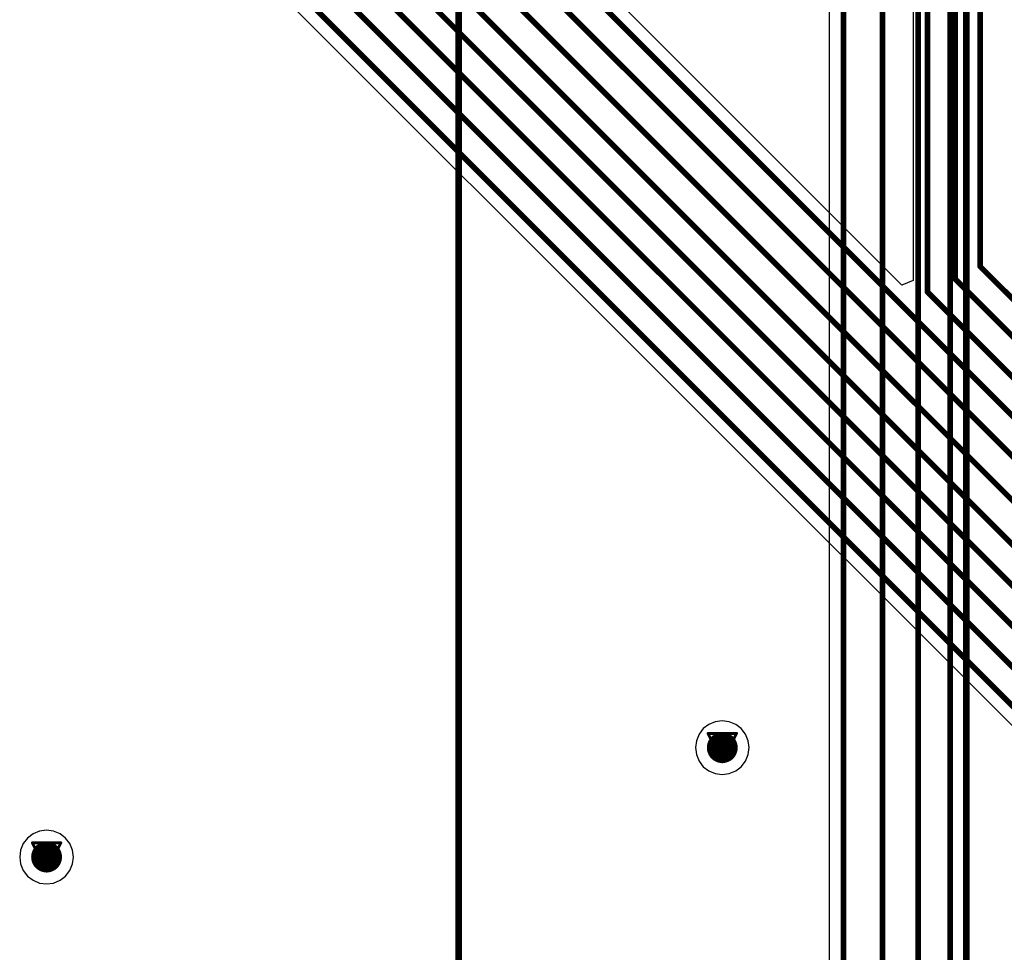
# Model space of a CAD drawing. Header units: millimetres. Extents: x 138 to 555, y 26 to 334.
# Tile 496 of 656: x 308 to 326, y 129 to 145. Entities that reach past the tile are written whole.
import ezdxf

# ---------------------------------------------------------------- set-up
doc = ezdxf.new("R2010")
doc.units = ezdxf.units.MM
for name, color, linetype in [('BottomLayer', 5, 'Continuous'), ('DrillDrawing', 1, 'Continuous'), ('Mechanical27', 56, 'Continuous'), ('MidLayer1', 16, 'Continuous'), ('MidLayer2', 76, 'Continuous'), ('MidLayer3', 90, 'Continuous'), ('MidLayer4', 156, 'Continuous'), ('MultiLayer', 9, 'Continuous'), ('TopLayer', 1, 'Continuous'), ('TopOverlay', 2, 'Continuous'), ('ViaHoleLayer', 16, 'Continuous')]:
    doc.layers.add(name, color=color, linetype=linetype)

# ---------------------------------------------------------------- blocks, each defined once
blk = doc.blocks.new('CON_SAMTEC_QSH_030_01_F_D_A_LCD_MB1230_505')
at = {"layer": 'Mechanical27', "const_width": 0.01}
for points in [[(-45.25, 72.6), (-45.25, -7.4)], [(-36.25, 68.85), (-36.25, -3.65)]]:
    blk.add_lwpolyline(points, dxfattribs=at)
at = {"layer": 'TopOverlay', "const_width": 0.12}
for points in [[(-45.3, 72.6), (-45.3, -7.4)], [(-36.25, 68.85), (-36.25, -3.65)]]:
    blk.add_lwpolyline(points, dxfattribs=at)

msp = doc.modelspace()

# ---------------------------------------------------------------- linework, layer by layer
at = {"layer": 'BottomLayer'}
for p, q in [((322.676, 164.894), (322.676, 77.923)), ((325.087, 104.623), (325.087, 157.829))]:
    msp.add_line(p, q, dxfattribs=at)
at = {"layer": 'BottomLayer', "const_width": 0.1}
for points in [[(322.931, 77.483), (322.931, 165.329)], [(324.832, 104.182), (324.832, 157.829)], [(324.261, 85.132), (324.261, 157.512)], [(323.625, 82.557), (323.625, 157.236)]]:
    msp.add_lwpolyline(points, dxfattribs=at)
at = {"layer": 'BottomLayer', "const_width": 0.275}
for points in [[(320.632, 132.187, 1), (320.907, 132.187, 1)], [(308.589, 130.237, 1), (308.864, 130.237, 1)]]:
    msp.add_lwpolyline(points, format="xyb", close=True, dxfattribs=at)
at = {"layer": 'DrillDrawing', "const_width": 0.0508}
for points in [[(320.515, 132.441), (321.023, 132.441)], [(320.515, 132.441), (320.769, 131.933)], [(320.617, 132.34), (320.922, 132.34)], [(320.617, 132.34), (320.769, 132.035)], [(320.769, 131.933), (321.023, 132.441)], [(320.769, 132.035), (320.922, 132.34)], [(308.472, 130.491), (308.98, 130.491)], [(308.472, 130.491), (308.726, 129.983)], [(308.574, 130.389), (308.879, 130.389)], [(308.574, 130.389), (308.726, 130.085)], [(308.726, 129.983), (308.98, 130.491)], [(308.726, 130.085), (308.879, 130.389)]]:
    msp.add_lwpolyline(points, dxfattribs=at)
at = {"layer": 'DrillDrawing', "const_width": 0.0254}
for points in [[(320.503, 132.441, 1), (320.528, 132.441, 1)], [(320.503, 132.441, 1), (320.528, 132.441, 1)], [(320.604, 132.34, 1), (320.63, 132.34, 1)], [(320.604, 132.34, 1), (320.63, 132.34, 1)], [(320.909, 132.34, 1), (320.935, 132.34, 1)], [(320.909, 132.34, 1), (320.935, 132.34, 1)], [(321.011, 132.441, 1), (321.036, 132.441, 1)], [(321.011, 132.441, 1), (321.036, 132.441, 1)], [(320.757, 132.035, 1), (320.782, 132.035, 1)], [(320.757, 132.035, 1), (320.782, 132.035, 1)], [(320.757, 131.933, 1), (320.782, 131.933, 1)], [(320.757, 131.933, 1), (320.782, 131.933, 1)], [(308.46, 130.491, 1), (308.485, 130.491, 1)], [(308.46, 130.491, 1), (308.485, 130.491, 1)], [(308.561, 130.389, 1), (308.587, 130.389, 1)], [(308.561, 130.389, 1), (308.587, 130.389, 1)], [(308.866, 130.389, 1), (308.891, 130.389, 1)], [(308.866, 130.389, 1), (308.891, 130.389, 1)], [(308.968, 130.491, 1), (308.993, 130.491, 1)], [(308.968, 130.491, 1), (308.993, 130.491, 1)], [(308.714, 130.085, 1), (308.739, 130.085, 1)], [(308.714, 130.085, 1), (308.739, 130.085, 1)], [(308.714, 129.983, 1), (308.739, 129.983, 1)], [(308.714, 129.983, 1), (308.739, 129.983, 1)]]:
    msp.add_lwpolyline(points, format="xyb", close=True, dxfattribs=at)
at = {"layer": 'MidLayer1'}
for p, q in [((320.769, 132.666), (320.645, 132.65)), ((320.893, 132.65), (320.769, 132.666)), ((320.431, 132.526), (320.355, 132.427)), ((320.53, 132.602), (320.431, 132.526)), ((320.645, 132.65), (320.53, 132.602)), ((321.009, 132.602), (320.893, 132.65)), ((321.108, 132.526), (321.009, 132.602)), ((321.184, 132.427), (321.108, 132.526)), ((320.355, 132.427), (320.307, 132.311)), ((321.232, 132.311), (321.184, 132.427)), ((320.307, 132.311), (320.29, 132.187)), ((320.29, 132.187), (320.307, 132.063)), ((321.249, 132.187), (321.232, 132.311)), ((321.232, 132.063), (321.249, 132.187)), ((320.307, 132.063), (320.355, 131.948)), ((321.184, 131.948), (321.232, 132.063)), ((320.355, 131.948), (320.431, 131.848)), ((320.431, 131.848), (320.53, 131.772)), ((321.009, 131.772), (321.108, 131.848)), ((321.108, 131.848), (321.184, 131.948)), ((320.53, 131.772), (320.645, 131.724)), ((320.645, 131.724), (320.769, 131.708)), ((320.769, 131.708), (320.893, 131.724)), ((320.893, 131.724), (321.009, 131.772)), ((308.388, 130.576), (308.311, 130.477)), ((308.487, 130.652), (308.388, 130.576)), ((308.602, 130.7), (308.487, 130.652)), ((308.726, 130.716), (308.602, 130.7)), ((308.85, 130.7), (308.726, 130.716)), ((308.966, 130.652), (308.85, 130.7)), ((309.065, 130.576), (308.966, 130.652)), ((309.141, 130.477), (309.065, 130.576)), ((308.311, 130.477), (308.264, 130.361)), ((309.189, 130.361), (309.141, 130.477)), ((308.264, 130.361), (308.247, 130.237)), ((308.247, 130.237), (308.264, 130.113)), ((309.205, 130.237), (309.189, 130.361)), ((309.189, 130.113), (309.205, 130.237)), ((308.264, 130.113), (308.311, 129.997)), ((309.141, 129.997), (309.189, 130.113)), ((308.311, 129.997), (308.388, 129.898)), ((308.388, 129.898), (308.487, 129.822)), ((308.966, 129.822), (309.065, 129.898)), ((309.065, 129.898), (309.141, 129.997)), ((308.487, 129.822), (308.602, 129.774)), ((308.602, 129.774), (308.726, 129.758)), ((308.726, 129.758), (308.85, 129.774)), ((308.85, 129.774), (308.966, 129.822))]:
    msp.add_line(p, q, dxfattribs=at)
at = {"layer": 'MidLayer1', "const_width": 0.275}
for points in [[(320.632, 132.187, 1), (320.907, 132.187, 1)], [(308.589, 130.237, 1), (308.864, 130.237, 1)]]:
    msp.add_lwpolyline(points, format="xyb", close=True, dxfattribs=at)
at = {"layer": 'MidLayer2', "const_width": 0.275}
for points in [[(320.632, 132.187, 1), (320.907, 132.187, 1)], [(308.589, 130.237, 1), (308.864, 130.237, 1)]]:
    msp.add_lwpolyline(points, format="xyb", close=True, dxfattribs=at)
at = {"layer": 'MidLayer3', "const_width": 0.275}
for points in [[(320.632, 132.187, 1), (320.907, 132.187, 1)], [(308.589, 130.237, 1), (308.864, 130.237, 1)]]:
    msp.add_lwpolyline(points, format="xyb", close=True, dxfattribs=at)
at = {"layer": 'MidLayer4'}
for p, q in [((320.769, 132.666), (320.645, 132.65)), ((320.893, 132.65), (320.769, 132.666)), ((320.431, 132.526), (320.355, 132.427)), ((320.53, 132.602), (320.431, 132.526)), ((320.645, 132.65), (320.53, 132.602)), ((321.009, 132.602), (320.893, 132.65)), ((321.108, 132.526), (321.009, 132.602)), ((321.184, 132.427), (321.108, 132.526)), ((320.355, 132.427), (320.307, 132.311)), ((321.232, 132.311), (321.184, 132.427)), ((320.307, 132.311), (320.29, 132.187)), ((320.29, 132.187), (320.307, 132.063)), ((321.249, 132.187), (321.232, 132.311)), ((321.232, 132.063), (321.249, 132.187)), ((320.307, 132.063), (320.355, 131.948)), ((321.184, 131.948), (321.232, 132.063)), ((320.355, 131.948), (320.431, 131.848)), ((320.431, 131.848), (320.53, 131.772)), ((321.009, 131.772), (321.108, 131.848)), ((321.108, 131.848), (321.184, 131.948)), ((320.53, 131.772), (320.645, 131.724)), ((320.645, 131.724), (320.769, 131.708)), ((320.769, 131.708), (320.893, 131.724)), ((320.893, 131.724), (321.009, 131.772)), ((308.388, 130.576), (308.311, 130.477)), ((308.487, 130.652), (308.388, 130.576)), ((308.602, 130.7), (308.487, 130.652)), ((308.726, 130.716), (308.602, 130.7)), ((308.85, 130.7), (308.726, 130.716)), ((308.966, 130.652), (308.85, 130.7)), ((309.065, 130.576), (308.966, 130.652)), ((309.141, 130.477), (309.065, 130.576)), ((308.311, 130.477), (308.264, 130.361)), ((309.189, 130.361), (309.141, 130.477)), ((308.264, 130.361), (308.247, 130.237)), ((308.247, 130.237), (308.264, 130.113)), ((309.205, 130.237), (309.189, 130.361)), ((309.189, 130.113), (309.205, 130.237)), ((308.264, 130.113), (308.311, 129.997)), ((309.141, 129.997), (309.189, 130.113)), ((308.311, 129.997), (308.388, 129.898)), ((308.388, 129.898), (308.487, 129.822)), ((308.966, 129.822), (309.065, 129.898)), ((309.065, 129.898), (309.141, 129.997)), ((308.487, 129.822), (308.602, 129.774)), ((308.602, 129.774), (308.726, 129.758)), ((308.726, 129.758), (308.85, 129.774)), ((308.85, 129.774), (308.966, 129.822))]:
    msp.add_line(p, q, dxfattribs=at)
at = {"layer": 'MidLayer4', "const_width": 0.275}
for points in [[(320.632, 132.187, 1), (320.907, 132.187, 1)], [(308.589, 130.237, 1), (308.864, 130.237, 1)]]:
    msp.add_lwpolyline(points, format="xyb", close=True, dxfattribs=at)
at = {"layer": 'MultiLayer', "const_width": 0.275}
for points in [[(320.632, 132.187, 1), (320.907, 132.187, 1)], [(308.589, 130.237, 1), (308.864, 130.237, 1)]]:
    msp.add_lwpolyline(points, format="xyb", close=True, dxfattribs=at)
at = {"layer": 'TopLayer'}
for p, q in [((324.17, 156.796), (324.17, 140.516)), ((311.174, 147.338), (340.663, 117.849)), ((323.97, 140.434), (318.72, 145.684)), ((324.17, 140.516), (323.97, 140.434))]:
    msp.add_line(p, q, dxfattribs=at)
at = {"layer": 'TopLayer', "const_width": 0.1}
for points in [[(325.365, 140.766), (325.365, 166.186)], [(324.92, 140.541), (324.92, 161.147)], [(324.425, 140.314), (324.425, 157.991)], [(313.501, 149.034), (342.041, 120.494)], [(313.062, 148.687), (341.716, 120.032)], [(312.683, 148.334), (341.702, 119.315)], [(312.278, 148.018), (341.409, 118.887)], [(311.821, 147.748), (341.088, 118.481)], [(311.354, 147.519), (340.843, 118.029)], [(317.683, 145.638), (342.126, 121.195)], [(318.465, 145.578), (342.185, 121.857)], [(325.365, 140.766), (342.657, 123.474)], [(324.92, 140.541), (342.603, 122.857)], [(324.425, 140.314), (342.415, 122.323)]]:
    msp.add_lwpolyline(points, dxfattribs=at)
at = {"layer": 'TopLayer'}
for points, const_width in [([(325.34, 140.766, 1), (325.39, 140.766, 1)], 0.05), ([(325.34, 140.766, 1), (325.39, 140.766, 1)], 0.05), ([(324.895, 140.541, 1), (324.945, 140.541, 1)], 0.05), ([(324.895, 140.541, 1), (324.945, 140.541, 1)], 0.05), ([(324.4, 140.314, 1), (324.45, 140.314, 1)], 0.05), ([(324.4, 140.314, 1), (324.45, 140.314, 1)], 0.05), ([(320.632, 132.187, 1), (320.907, 132.187, 1)], 0.275), ([(308.589, 130.237, 1), (308.864, 130.237, 1)], 0.275)]:
    msp.add_lwpolyline(points, format="xyb", close=True, dxfattribs=dict(at, const_width=const_width))
at = {"layer": 'ViaHoleLayer', "const_width": 0.15}
for points in [[(320.694, 132.187, 1), (320.844, 132.187, 1)], [(308.651, 130.237, 1), (308.801, 130.237, 1)]]:
    msp.add_lwpolyline(points, format="xyb", close=True, dxfattribs=at)

# ---------------------------------------------------------------- block references
at = {"rotation": 180}
msp.add_blockref('CON_SAMTEC_QSH_030_01_F_D_A_LCD_MB1230_505', (279.82, 149.507), dxfattribs=at)

doc.saveas('drawing.dxf')
